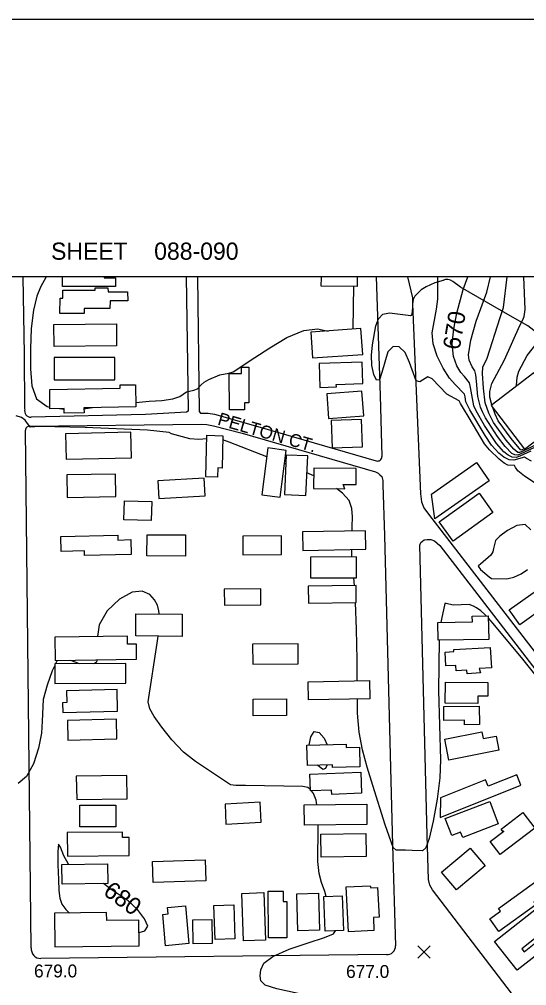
# Model space of a CAD drawing. Extents: x 79600 to 91800, y 75600 to 84400.
# Drawn here: x 87363 to 87953, y 83175 to 84300 of the extents above; entities that cross this region are included whole.
import ezdxf

# ---------------------------------------------------------------- set-up
doc = ezdxf.new("R2010")
doc.units = 0
for name, color, linetype in [('084-090$0$BLDG', 7, 'Continuous'), ('084-090$0$GRID', 7, 'Continuous'), ('084-090$0$INDEX', 7, 'Continuous'), ('084-090$0$INDXLBL', 7, 'Continuous'), ('084-090$0$INTER', 7, 'Continuous'), ('084-090$0$ROAD', 7, 'Continuous'), ('084-090$0$ROAD-NAME', 7, 'Continuous'), ('084-090$0$SPOTMARK', 7, 'Continuous'), ('084-090$0$SPOTS', 7, 'Continuous'), ('084-090$0$TI_BORDER', 7, 'Continuous'), ('084-090$0$TI_SHEET', 7, 'Continuous')]:
    doc.layers.add(name, color=color, linetype=linetype)

# ---------------------------------------------------------------- blocks, each defined once
blk = doc.blocks.new('084-090$0$SPOTX')
at = {"layer": '084-090$0$SPOTMARK'}
for p, q in [((-0.37, 0.358), (0.351, -0.358)), ((-0.012, 0), (-0.37, -0.358)), ((-0.012, 0), (0.347, 0.358))]:
    blk.add_line(p, q, dxfattribs=at)

msp = doc.modelspace()

# ---------------------------------------------------------------- linework, layer by layer
at = {"layer": '084-090$0$BLDG'}
for points in [[(87461.9, 84000), (87461.8, 83999), (87475.1, 83999), (87475.1, 83988.9), (87413.5, 83988.9), (87413.5, 83999.7)], [(87756.3, 83999.7), (87756, 83989), (87714.2, 83989.3), (87714.5, 83999.3)]]:
    msp.add_lwpolyline(points, dxfattribs=at)
for points in [[(87410.5, 83975.1), (87413.8, 83975.1), (87413.7, 83984.4), (87451.4, 83984.4), (87451.4, 83987.2), (87466.2, 83987.4), (87466.3, 83982.5), (87489.1, 83982.6), (87489.3, 83972), (87468.6, 83972), (87468.5, 83963.2), (87438.6, 83963.3), (87438.7, 83957.5), (87410.4, 83957.5)], [(87403.3, 83944.7), (87476, 83945.5), (87476.3, 83919.9), (87403.6, 83919.1)], [(87704.4, 83905.6), (87762.6, 83909.8), (87760.4, 83939.8), (87702.2, 83935.6)], [(87403.7, 83880), (87474.1, 83880.1), (87474.1, 83906.1), (87403.7, 83906.1)], [(87621.6, 83887.6), (87621.6, 83894.8), (87630, 83894.8), (87630.2, 83853.4), (87625.1, 83853.4), (87625.1, 83845.2), (87607.6, 83845.1), (87607.4, 83887.6)], [(87712.9, 83871.3), (87732, 83871.8), (87731.9, 83874.9), (87762.8, 83875.9), (87762, 83900.8), (87712, 83899.3)], [(87912, 83850.4), (87950.9, 83799.4), (88000.8, 83837.4), (87961.8, 83888.4)], [(87480.6, 83870.3), (87480.6, 83874.2), (87498.1, 83874.5), (87498.5, 83848.6), (87438.3, 83847.7), (87438.4, 83841.8), (87415.4, 83841.4), (87415.3, 83846.8), (87398.7, 83846.5), (87398.4, 83869)], [(87722.9, 83835.3), (87764, 83838.4), (87761.8, 83867), (87720.8, 83863.9)], [(87727, 83801), (87762.2, 83802), (87761.3, 83833.8), (87726.1, 83832.8)], [(87492.8, 83819.2), (87416.7, 83817.4), (87417.4, 83787.6), (87493.5, 83789.4)], [(87599.2, 83777.4), (87593.9, 83777.5), (87593.7, 83766.9), (87580.2, 83767.2), (87581.2, 83815.6), (87600, 83815.1)], [(87652.3, 83800.8), (87645.2, 83746.2), (87666.6, 83743.4), (87673.7, 83798)], [(87673.5, 83792.6), (87671.5, 83746.7), (87696.6, 83745.6), (87698.7, 83791.5)], [(87739.7, 83758.4), (87754.9, 83758.2), (87755.1, 83776.7), (87705.9, 83777.4), (87705.5, 83753.7), (87741.7, 83753.2)], [(87909.8, 83762.7), (87846.5, 83718.2), (87842.7, 83746.9), (87895.1, 83783.7)], [(87474.9, 83770.4), (87418.2, 83769.4), (87418.7, 83743.2), (87475.3, 83744.2)], [(87525.3, 83742.1), (87579.2, 83745.2), (87578, 83765.8), (87524.1, 83762.6)], [(87914.1, 83725.6), (87867.8, 83692.4), (87851.7, 83714.8), (87898, 83748.1)], [(87485.4, 83739.3), (87517.3, 83738.3), (87516.6, 83716.2), (87484.6, 83717.2)], [(87477.8, 83693.5), (87493, 83694), (87493.4, 83676.9), (87439.1, 83675.4), (87438.9, 83681.1), (87411.6, 83680.3), (87411.2, 83697.5), (87477.7, 83699.4)], [(87511.7, 83699.8), (87556.5, 83699.6), (87556.4, 83674.8), (87511.6, 83675)], [(87668, 83698.6), (87623, 83698.2), (87623.2, 83676.3), (87668.2, 83676.8)], [(87692.8, 83681.5), (87766.2, 83682.8), (87765.9, 83704.2), (87692.4, 83703)], [(87702, 83649.6), (87755.3, 83649.7), (87755.3, 83673.9), (87701.9, 83673.8)], [(87644, 83636.6), (87601.5, 83636.3), (87601.7, 83617.8), (87644.1, 83618.1)], [(87699.4, 83620.2), (87755.1, 83621), (87754.9, 83640.5), (87699.2, 83639.7)], [(87977, 83617.4), (87945.5, 83595), (87933.2, 83612.3), (87964.7, 83634.7)], [(87498.7, 83607.8), (87552.6, 83607.3), (87552.4, 83581.4), (87498.5, 83581.9)], [(87890.2, 83598.2), (87890, 83604.9), (87908.8, 83605.2), (87909.3, 83577.9), (87850.3, 83577), (87849.9, 83597.5)], [(87499.3, 83572.4), (87489.1, 83572.3), (87489, 83581.8), (87404.3, 83580.4), (87404.8, 83553.1), (87499.6, 83554.7)], [(87634.7, 83549), (87687.6, 83549.4), (87687.5, 83572.8), (87634.5, 83572.4)], [(87899.7, 83538.9), (87884, 83537.9), (87883.8, 83542), (87871.2, 83541.3), (87870.8, 83547.6), (87859.5, 83546.9), (87858.5, 83563), (87868.8, 83563.6), (87868.6, 83565.9), (87911, 83568.4), (87912.5, 83544.9), (87898.2, 83544)], [(87487.1, 83549.6), (87404.4, 83549.3), (87404.5, 83526.6), (87487.2, 83527)], [(87699.2, 83528.4), (87770.4, 83529.8), (87770.8, 83508.8), (87699.6, 83507.4)], [(87476.9, 83519.5), (87418, 83518.1), (87418.3, 83504.2), (87413.4, 83504.1), (87413.6, 83492.7), (87477.5, 83494.2)], [(87908.2, 83511.7), (87896.5, 83511.8), (87896.4, 83503.2), (87858.7, 83503.5), (87858.9, 83528), (87908.3, 83527.7)], [(87674, 83489.2), (87635.3, 83488.8), (87635.1, 83508.3), (87673.8, 83508.8)], [(87898.4, 83478.7), (87881.2, 83478.5), (87881.1, 83483.6), (87857.1, 83483.3), (87857, 83499.8), (87898.2, 83500.2)], [(87476, 83484.8), (87419.1, 83483.3), (87419.7, 83460.4), (87476.7, 83461.9)], [(87901.1, 83470.1), (87902.6, 83462.3), (87917.8, 83465.2), (87921, 83448.8), (87862.8, 83437.3), (87858, 83461.6)], [(87743.2, 83455.7), (87743.3, 83452), (87758.8, 83452.4), (87759.3, 83429.3), (87727.5, 83428.5), (87727.4, 83431.8), (87698.3, 83431.1), (87697.7, 83454.6)], [(87488, 83419.5), (87429.4, 83418.6), (87429.8, 83391.3), (87488.4, 83392.2)], [(87761.3, 83398.7), (87726.7, 83397.2), (87726.5, 83402.4), (87701.8, 83401.4), (87701, 83420.9), (87760.3, 83423.3)], [(87852.8, 83370.6), (87946.7, 83408.1), (87941.9, 83420.2), (87908.6, 83406.9), (87905.6, 83414.4), (87853, 83393.4)], [(87475.4, 83359.7), (87433.6, 83359.6), (87433.5, 83384.8), (87475.3, 83384.9)], [(87643.2, 83388.1), (87602.4, 83386.1), (87603.5, 83362.8), (87644.4, 83364.8)], [(87767.6, 83362.4), (87694.8, 83361.5), (87694.5, 83385), (87767.3, 83385.9)], [(87920.4, 83363.2), (87879, 83347.2), (87876.6, 83353.5), (87866.2, 83349.6), (87858.7, 83369.1), (87910.4, 83389.1)], [(87926.7, 83354.4), (87925.8, 83354.1), (87923.7, 83356.9), (87949, 83376.1), (87962.9, 83357.9), (87922.6, 83327.3), (87911, 83342.5)], [(87490.8, 83347.2), (87483.1, 83347.1), (87483, 83353.4), (87418.8, 83352.8), (87419, 83325.4), (87491, 83326.1)], [(87766.6, 83324.9), (87714.3, 83324.1), (87713.8, 83351), (87766.2, 83351.9)], [(87905, 83314.2), (87871.7, 83286.2), (87854.4, 83306.9), (87887.8, 83334.8)], [(87466.2, 83293.5), (87412.8, 83292.6), (87412.4, 83315.7), (87465.8, 83316.6)], [(87518.7, 83294.8), (87517.9, 83319.1), (87579.2, 83321), (87579.9, 83296.7)], [(87974.5, 83281.2), (87961.8, 83272), (87964.1, 83268.8), (87921.1, 83237.8), (87910.4, 83252.5), (87922.9, 83261.5), (87920.7, 83264.6), (87964, 83295.8)], [(87647.5, 83283), (87649.6, 83227.7), (87624, 83226.7), (87621.9, 83282)], [(87670.5, 83284.5), (87669.9, 83284.2), (87669.9, 83272.7), (87674.4, 83272.7), (87674.5, 83230.4), (87652.9, 83230.3), (87652.8, 83284.5)], [(87711.1, 83282.4), (87712.4, 83239.2), (87687, 83238.5), (87685.8, 83281.7)], [(87771.2, 83291), (87771.9, 83288.4), (87779.8, 83288.8), (87781.6, 83254.3), (87775, 83254), (87775.7, 83238.7), (87746.2, 83237.1), (87743.5, 83289.6)], [(87738.6, 83279.1), (87740.2, 83238.7), (87719.1, 83237.9), (87717.5, 83278.3)], [(87989.3, 83255.9), (87988.4, 83255.6), (87980.1, 83249.1), (87983, 83245.4), (87947.7, 83217.5), (87950.6, 83214), (87966.2, 83226.4), (87973.6, 83217), (87942.5, 83192.5), (87916.1, 83225.9), (87975.8, 83273)], [(87502.2, 83250.9), (87464.8, 83250.5), (87464.7, 83259.6), (87404.1, 83258.9), (87404.5, 83219.8), (87502.6, 83221)], [(87536.2, 83258.2), (87535.6, 83265.6), (87556.3, 83267.4), (87560.3, 83223.5), (87533.3, 83221), (87530.1, 83257.6)], [(87612.5, 83268.9), (87614, 83229.2), (87590.8, 83228.4), (87589.3, 83268)], [(87586.9, 83251.5), (87587.3, 83223.5), (87565.2, 83223.2), (87564.8, 83251.2)]]:
    msp.add_lwpolyline(points, close=True, dxfattribs=at)
at = {"layer": '084-090$0$GRID'}
msp.add_line((90000, 84000), (85000, 84000), dxfattribs=at)
at = {"layer": '084-090$0$INDEX'}
for points in [[(87958.2, 83796.9), (87945.3, 83791.1), (87941.1, 83789.7), (87936.5, 83789.9), (87931.7, 83792.4), (87926.9, 83796.4), (87918.3, 83805.9), (87904.5, 83826.8), (87894.7, 83844), (87891.8, 83849.8), (87888.1, 83871.1), (87886.7, 83876.5), (87881, 83883.9), (87876.8, 83888.8), (87872.2, 83896.4), (87868.4, 83907.3), (87866.9, 83921.9), (87868.6, 83939.7), (87872.3, 83957.9), (87879.4, 83985.2), (87884.9, 84000)], [(87420.3, 83315.9), (87420.2, 83316), (87414.9, 83325.9), (87411, 83336), (87408.6, 83339.3), (87407.8, 83331), (87408, 83315.2), (87408.5, 83298.4), (87409.1, 83285.5), (87410.1, 83276.4), (87412.7, 83269.4), (87417.2, 83263.2), (87421.6, 83259.1)], [(87502.4, 83236.5), (87509.1, 83238.6), (87512.5, 83243.7), (87508.9, 83252.5), (87500.4, 83263.2), (87489.8, 83273.3), (87469.9, 83286.7), (87461.2, 83293.4)]]:
    msp.add_lwpolyline(points, dxfattribs=at)
at = {"layer": '084-090$0$INTER'}
for p, q in [((87409.9, 83846.7), (87415.3, 83845.9)), ((87673.1, 83782), (87671.7, 83782.6)), ((87705.7, 83768.3), (87697.8, 83771.8)), ((87753.1, 83640.5), (87752.2, 83649.7)), ((87407.1, 83553.2), (87405.3, 83549.3)), ((87721.4, 83431.7), (87719.4, 83427.4))]:
    msp.add_line(p, q, dxfattribs=at)
for points in [[(87394.5, 84000), (87387.9, 83988.2), (87383.5, 83977.4), (87379.5, 83961.4), (87377, 83940.1), (87375.9, 83916.2), (87376, 83892.9), (87377.7, 83873.1), (87383.2, 83858.1), (87395.6, 83848.9), (87398.7, 83848.4)], [(87965.6, 83758.2), (87950.8, 83767.8), (87943, 83774), (87940.4, 83778.1), (87939.1, 83780.4), (87931.5, 83780.9), (87927.4, 83783), (87921.6, 83787.6), (87910.1, 83798.6), (87904.3, 83805.6), (87886.4, 83835.8), (87880.1, 83846.7), (87876.6, 83852.7), (87874.9, 83855.6), (87860.5, 83863.5), (87843.4, 83881.4), (87838.5, 83883.8), (87829, 83877.9), (87824.8, 83878.8), (87817.1, 83900.3), (87812, 83912.1), (87805.2, 83918.6), (87798, 83918.8), (87791.7, 83912.7), (87784.7, 83888.6), (87782, 83880.1), (87778.7, 83879.9), (87775.4, 83886.4), (87773.2, 83896.8), (87772.9, 83908.7), (87774.1, 83921), (87777.9, 83943.1), (87781, 83951.3), (87786.1, 83956.5), (87793.9, 83958.2), (87815.5, 83955.4), (87818.2, 83955.2), (87820.3, 83956.4), (87821.1, 83964.2), (87820.9, 83975.6), (87815.3, 84000)], [(87959.1, 83785.4), (87953.2, 83788.7), (87950.7, 83790), (87938.5, 83786.5), (87932.9, 83787), (87926.9, 83790.2), (87921.2, 83794.9), (87912.6, 83804), (87905.1, 83815.2), (87887.4, 83845.3), (87882.8, 83854.7), (87881.9, 83860.2), (87881, 83863.6), (87870.2, 83874.7), (87863.7, 83882.2), (87856.3, 83893.8), (87849.4, 83907.8), (87844.8, 83922.2), (87843.5, 83934.9), (87848.3, 83962.3), (87850.1, 83974), (87850.1, 84000)], [(87969.3, 83804.4), (87951, 83795.9), (87943.2, 83792.6), (87939.8, 83792.7), (87936.3, 83794.5), (87928.5, 83802.4), (87919.3, 83814.3), (87905.5, 83836), (87902, 83842.7), (87899.5, 83848.4), (87896.7, 83860.9), (87895.2, 83878.6), (87894.3, 83886.1), (87893.2, 83890.6), (87890, 83895.3), (87886.4, 83903.2), (87885.8, 83909.4), (87888.6, 83926.5), (87894.7, 83948.3), (87907.1, 83982.3), (87911.4, 84000)], [(87970.5, 83807.6), (87947.3, 83796.2), (87945.2, 83795.5), (87943.2, 83795.5), (87938.3, 83799.3), (87929.7, 83809.9), (87915, 83830.6), (87909.3, 83841.3), (87905.3, 83853.3), (87903, 83870.4), (87902.2, 83887.6), (87902.4, 83894.9), (87907.4, 83905.4), (87922.5, 83952.9), (87926.4, 83964.5), (87930.8, 84000)], [(87912.9, 83851.1), (87910.6, 83860.1), (87910.7, 83866.5), (87912.9, 83875.7), (87927.6, 83903.3), (87945.4, 83943.6), (87948.8, 83950), (87950.6, 83953.9), (87951.5, 83962), (87950.2, 84000)], [(87941.7, 83873.1), (87941.7, 83873.6), (87942.5, 83883.3), (87944.1, 83890.3), (87953.8, 83908.6), (87970, 83928.8), (87972.4, 83931.7), (87978.3, 83948.8), (87982.5, 83958.7), (87991.4, 83975.3), (87997.4, 83984.9), (88013.1, 84000)], [(87751.4, 83939.1), (87751.6, 83939.9), (87752.4, 83989.3)], [(87498.5, 83853.9), (87514.1, 83855.2), (87529, 83856.2), (87541.7, 83857.9), (87550, 83860.6), (87557.6, 83866.1), (87566.3, 83868.2), (87570.3, 83869.6), (87574.5, 83874.3), (87578, 83877.5), (87583.4, 83880.7), (87596.2, 83885.9), (87607, 83887.9), (87612, 83889.4), (87637.2, 83906), (87654.4, 83917.6), (87674.5, 83929.5), (87694, 83937.6), (87710.1, 83939.5), (87722.5, 83937)], [(87438.3, 83846.7), (87440.3, 83846.8), (87448.4, 83847.8)], [(87950.5, 83799.9), (87949.8, 83799.5), (87947.9, 83798.5), (87946.5, 83798.3), (87935.4, 83811.9), (87920.3, 83832.5), (87916.6, 83840), (87913.9, 83847.9)], [(87581.1, 83811.3), (87572, 83810.7), (87561.4, 83811.4), (87540.1, 83817.1), (87537.3, 83818.7), (87512.1, 83821.7), (87439.7, 83824.5), (87386.5, 83825.9), (87376.1, 83825), (87372.5, 83829.3), (87369.9, 83833.1), (87365.6, 83836.4), (87359.5, 83838.2)], [(87651, 83790.6), (87607.4, 83807.4), (87599.9, 83810.1)], [(87750.3, 83704), (87750.4, 83708.9), (87750.8, 83720.4), (87750.1, 83730.4), (87746.7, 83739.5), (87739.2, 83748.3), (87732.1, 83753.4)], [(87958.3, 83705.5), (87951.7, 83711.7), (87941.8, 83710.6), (87931, 83704.8), (87922, 83698), (87917.1, 83693.1), (87914.8, 83683.7), (87913.9, 83679.9), (87911.7, 83675.9), (87899.8, 83665.5), (87897.7, 83663.9), (87896.8, 83663), (87899.5, 83659.4), (87909.6, 83650.6), (87912.4, 83648.7), (87929.8, 83648.5), (87931.9, 83648.9), (87938.6, 83650.4), (87947.1, 83654.2), (87954.5, 83659.3)], [(87750, 83673.9), (87749.9, 83675), (87750, 83682.5)], [(87525.9, 83607.6), (87525.5, 83611), (87523.9, 83617.6), (87520.5, 83624.1), (87514.8, 83630.3), (87506.2, 83633.9), (87494.4, 83632.7), (87479.7, 83624.6), (87465.4, 83611.3), (87455.8, 83594.7), (87453.9, 83581.2)], [(87756.3, 83529.5), (87756.1, 83554), (87755.5, 83589.7), (87754.3, 83621)], [(87906.4, 83605.2), (87904.8, 83606.9), (87900.2, 83611), (87895, 83614.5), (87891.5, 83616.7), (87886.6, 83618.3), (87867.7, 83617.8), (87859.8, 83619.7), (87858.3, 83619.7), (87854.3, 83601.6), (87853.7, 83597.6)], [(88033.4, 83487.2), (88033.2, 83486.9), (88026.7, 83480.3), (88020.1, 83475.2), (88012.7, 83470.9), (88008.1, 83470.2), (88005.4, 83470.6), (88002.6, 83472.2), (87996.8, 83480.5), (87986.2, 83503.2), (87983.2, 83509.7), (87975.2, 83522), (87949.1, 83554.8), (87914.5, 83596.4), (87908.9, 83602.5)], [(87701.8, 83403.1), (87698.8, 83405.3), (87693.1, 83406.5), (87626.2, 83407.6), (87614.9, 83407.8), (87608.9, 83408.4), (87568.2, 83435.5), (87554.1, 83446.6), (87540.6, 83460.7), (87528.9, 83475.5), (87520, 83488.2), (87514.9, 83497.1), (87513.1, 83505.1), (87523.6, 83573.5), (87524.7, 83581.6)], [(87851.4, 83577), (87850.8, 83518.5), (87853.1, 83437.7), (87852.3, 83416.8), (87849.1, 83391.6), (87844.5, 83366.1), (87839.8, 83346), (87835.9, 83335.2), (87832.2, 83331.6), (87820.3, 83331.9), (87812.6, 83332.2), (87806, 83332.2), (87801.5, 83332.5), (87798.2, 83335.6), (87788.6, 83362), (87774.4, 83407.7), (87767.8, 83429.1), (87762.3, 83449.3), (87758.5, 83469.9), (87756.5, 83492), (87756.4, 83508.5)], [(87433.2, 83549.4), (87423.2, 83553.3), (87422.9, 83553.4)], [(87453.2, 83553.9), (87452.8, 83551.2), (87449.3, 83549.5)], [(87404.4, 83547.4), (87401.4, 83541.2), (87395.4, 83524.5), (87391, 83507.9), (87389.6, 83482.6), (87388.9, 83468.7), (87385.5, 83451.2), (87379.5, 83432.9), (87371.5, 83418.2), (87361.9, 83409.9)], [(87700.3, 83454.6), (87702.2, 83464.3), (87706.2, 83470.5), (87712, 83469.5), (87717.9, 83462.8), (87721.2, 83455.2)], [(87719.4, 83427.4), (87716.4, 83426.4), (87710.2, 83431.4)], [(87709.2, 83385.2), (87708.4, 83390.5), (87705.5, 83398.3), (87703.2, 83401.5)], [(87720.3, 83278.4), (87718.5, 83284.2), (87714.8, 83294.8), (87712.1, 83305.3), (87710.6, 83319.1), (87710.8, 83359), (87710.7, 83361.7)], [(87775.9, 83104.3), (87775.7, 83105.6), (87770.8, 83120.4), (87760.5, 83136), (87742.5, 83149.7), (87716, 83159.4), (87662.7, 83170.7), (87649.2, 83175.3), (87644.2, 83180.3), (87643.4, 83186.1), (87643.9, 83192.9), (87647.7, 83200.6), (87658.2, 83208.7), (87677.1, 83216.9), (87699.3, 83224.4), (87718.3, 83230.5), (87728.7, 83235), (87731.1, 83238.3)]]:
    msp.add_lwpolyline(points, dxfattribs=at)
at = {"layer": '084-090$0$ROAD'}
for p, q in [((87876.4, 83988), (87867.4, 83994.8)), ((87377, 83218.5), (87370.2, 83821.4)), ((87797.2, 83338.1), (87800.9, 83221)), ((87790.2, 83210.7), (87388.2, 83206.2))]:
    msp.add_line(p, q, dxfattribs=at)
for points in [[(87369.6, 83846.2), (87369.1, 83910.1), (87367.4, 83999.8)], [(87557.4, 84000), (87558.6, 83898.8), (87559.4, 83843.7), (87557.7, 83842.3), (87509.7, 83839.7), (87376.8, 83836.6)], [(87570.3, 84000), (87572.4, 83843.1), (87573.9, 83841.4), (87582.9, 83841.5), (87590.2, 83840.2), (87645.9, 83824.4), (87778.3, 83785.7)], [(87785.1, 83790.8), (87783.3, 83861.9), (87778.7, 84000)], [(87856.1, 83995.8), (87846.7, 83993.2), (87836.5, 83988.5), (87830.8, 83984.9), (87826.8, 83981.1), (87823.3, 83977.4), (87821.3, 83973.8), (87820.5, 83968.4), (87829.9, 83747.2), (87831, 83738), (87833.6, 83731.1), (87839.3, 83723.7), (87998.5, 83516.9), (88004.9, 83507.8), (88008.2, 83501.2), (88010.3, 83493.5), (88012.9, 83481.8), (88021.6, 83443), (88024.1, 83434.2), (88025.9, 83430.6), (88029.9, 83425), (88137.1, 83286.1), (88253.4, 83134.4)], [(88457.2, 83300), (88326.8, 83469.6), (88145.1, 83707.2), (88026.2, 83861.8), (87989.5, 83910.2), (87977, 83924.3), (87965.1, 83934.9), (87954.9, 83943.1), (87934.1, 83954.6), (87876.4, 83988)], [(87375.4, 83826.2), (87575, 83828.4), (87581.4, 83828.2), (87588.9, 83826.4), (87622.2, 83818.1), (87777.5, 83773.1), (87780.6, 83771.6), (87782.7, 83769.6), (87784.8, 83767.6), (87786, 83762.9), (87786.2, 83757.8), (87788, 83699), (87797.2, 83338.1)], [(88064.1, 82999), (87967, 83124.8), (87843.8, 83286.3), (87840.8, 83291.8), (87839.1, 83298.1), (87837.7, 83349.7), (87829.2, 83687.4), (87830.3, 83690.7), (87834.1, 83693.7), (87837.6, 83694.2), (87842, 83694), (87846.2, 83692.6), (87852.5, 83687.3), (87974.7, 83528.3), (87989.9, 83508.5), (87992.7, 83504.2), (87994.9, 83498.4), (88008.1, 83441.4), (88011.2, 83430.8), (88014.3, 83424.4), (88019.5, 83414.9), (88029.7, 83401.8), (88138.1, 83264.3)]]:
    msp.add_lwpolyline(points, dxfattribs=at)
for centre, radius, start, end in [((87860.9, 83986.4), 10.6, 52.7095, 117.2562), ((87376.6, 83843.9), 7.36, 162.3656, 271.357), ((87375, 83821.4), 4.79, 85.3604, 180.6447), ((87779.8, 83790.8), 5.26, 253.7137, 0.5036), ((87388.1, 83217.4), 11.2, 174.1327, 270.6447), ((87790.9, 83220.7), 10, 265.817, 1.8267)]:
    msp.add_arc(centre, radius, start, end, dxfattribs=at)
at = {"layer": '084-090$0$TI_BORDER'}
msp.add_lwpolyline([(84700, 84300), (91700, 84300), (91700, 79700), (84700, 79700)], close=True, dxfattribs=at)

# ---------------------------------------------------------------- block references
at = {"layer": '084-090$0$SPOTS', "xscale": 20, "yscale": 20}
msp.add_blockref('084-090$0$SPOTX', (87834.2, 83213.9), dxfattribs=at)

# ---------------------------------------------------------------- texts
at = {"layer": '084-090$0$INDXLBL'}
for s, rotation, p in [('670', 80.534, (87875.4, 83914.3)), ('680', 323.9835, (87459.5, 83281.4))]:
    msp.add_text(s, height=20, rotation=rotation, dxfattribs=at).set_placement(p)
at = {"layer": '084-090$0$ROAD-NAME'}
msp.add_text('PELTON CT.', height=15, rotation=343.9101, dxfattribs=at).set_placement((87592.8, 83828.1))
at = {"layer": '084-090$0$SPOTS'}
for s, p in [('679.0', (87380.2, 83184.2)), ('677.0', (87743.3, 83183.6))]:
    msp.add_text(s, height=15, dxfattribs=at).set_placement(p)
at = {"layer": '084-090$0$TI_SHEET'}
for s, p in [('SHEET', (87400, 84020)), ('088-090', (87520, 84020))]:
    msp.add_text(s, height=20, dxfattribs=at).set_placement(p)

doc.saveas('drawing.dxf')
